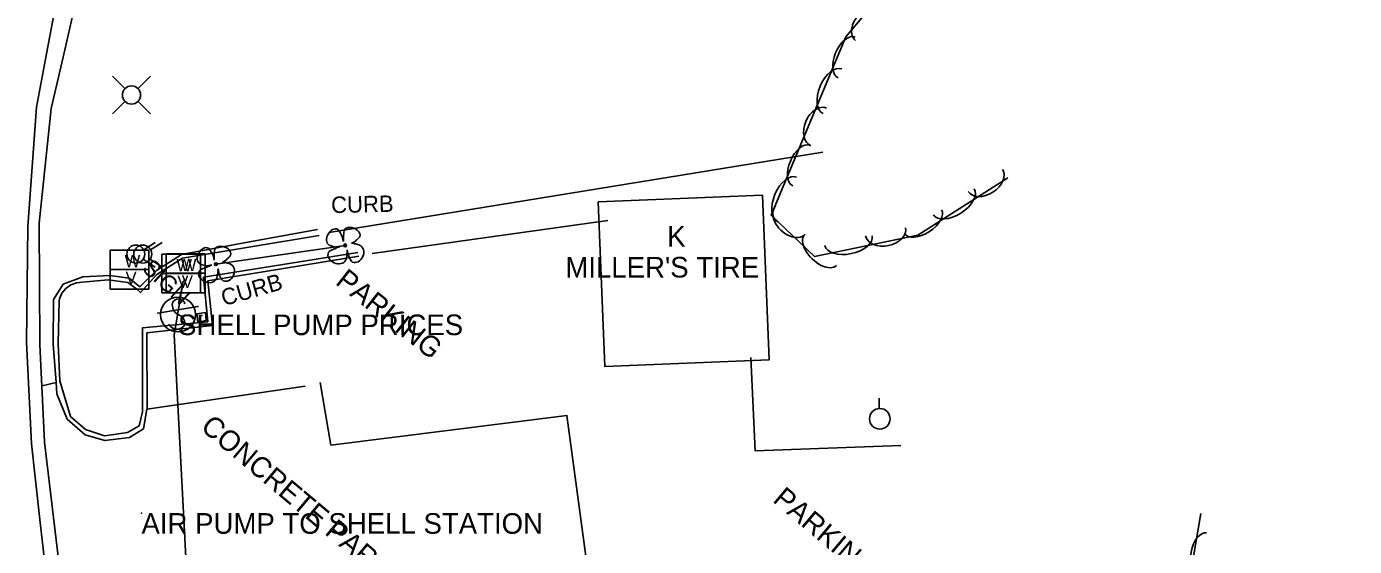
# Model space of a CAD drawing. Extents: x 1441650 to 1491889, y 345904 to 358319.
# Drawn here: x 1442427 to 1442748.9, y 357436.7 to 357562.8 of the extents above; entities that cross this region are included whole.
import ezdxf

# ---------------------------------------------------------------- set-up
doc = ezdxf.new("R2010")
doc.units = 0
for name, color, linetype in [('S_BUILDING', 7, 'Continuous'), ('S_BUILDING_ANNOT', 7, 'Continuous'), ('S_CURB', 7, 'Continuous'), ('S_CURB_ANNOT', 7, 'Continuous'), ('S_EDGE_CONCRETE', 7, 'Continuous'), ('S_EDGE_PAVEMENT', 7, 'Continuous'), ('S_GRAVEL_ROAD', 7, 'Continuous'), ('S_MSC_PT_SYM', 7, 'Continuous'), ('S_PARKING', 7, 'Continuous'), ('S_PARKING_ANNOT', 7, 'Continuous'), ('S_SHOULDER', 7, 'Continuous'), ('S_SIGN', 7, 'Continuous'), ('S_SIGN_ANNOT', 7, 'Continuous'), ('S_SURVEY_TEXT_ANNOT', 7, 'Continuous'), ('S_TREE', 7, 'Continuous'), ('S_UTILITY_POLE', 7, 'Continuous'), ('S_UTL_PT_SYM', 7, 'Continuous'), ('S_WATER_UTILITIES', 7, 'Continuous')]:
    doc.layers.add(name, color=color, linetype=linetype)

msp = doc.modelspace()

# ---------------------------------------------------------------- linework, layer by layer
at = {"layer": 'S_BUILDING'}
msp.add_lwpolyline([(1442565.51, 357520.28), (1442605.37, 357521.88), (1442606.98, 357481.95), (1442567.12, 357480.35)], close=True, dxfattribs=at)
at = {"layer": 'S_CURB'}
msp.add_lwpolyline([(1442497.86, 357512.12), (1442481.32, 357509.35), (1442464.77, 357506.58), (1442458.51, 357502.65), (1442455.33, 357499.13), (1442454.55, 357498.26), (1442453.71, 357499.07), (1442451.48, 357500.71), (1442446.73, 357501.37), (1442440.56, 357500.8), (1442439.08, 357500.66), (1442437.68, 357500.14), (1442436.47, 357499.26), (1442435.54, 357498.1), (1442434.95, 357496.73), (1442434.84, 357496.28), (1442434.63, 357485.91), (1442435.02, 357476.86), (1442437.59, 357468.18), (1442441.23, 357465.03), (1442445.85, 357463.55), (1442451.46, 357464.33), (1442454.24, 357465.93), (1442455.07, 357469.37), (1442455.08, 357471.5), (1442455.03, 357481.51), (1442455.06, 357489.7), (1442470.88, 357491.21), (1442469.85, 357501.97), (1442488.57, 357504.97), (1442507.28, 357507.97)], dxfattribs=at)
at = {"layer": 'S_EDGE_CONCRETE'}
msp.add_lwpolyline([(1442470.32, 357493.42), (1442470.52, 357491.52), (1442468.5, 357491.13), (1442468.21, 357493.1)], close=True, dxfattribs=at)
msp.add_lwpolyline([(1442494.53, 357475.54), (1442475.12, 357472.71), (1442456.1, 357469.99), (1442455.3, 357465.24), (1442451.94, 357463.14), (1442445.91, 357462.38), (1442441.16, 357463.81), (1442436.77, 357467.61), (1442434.26, 357473.72), (1442434.16, 357476.44), (1442430.71, 357475.65)], dxfattribs=at)
at = {"layer": 'S_EDGE_PAVEMENT'}
for points in [[(1442432.26, 357424.91), (1442430.21, 357443.25), (1442428.16, 357461.59), (1442426.96, 357486.25), (1442427.11, 357500.25), (1442427.25, 357514.25), (1442428.3, 357528.75), (1442429.34, 357543.25), (1442431.8, 357556.14), (1442434.25, 357569.04)], [(1442434.16, 357476.45), (1442433.37, 357485.78), (1442433.49, 357496.58), (1442435.81, 357500.32), (1442440.6, 357502.12), (1442447.12, 357502.43), (1442451.86, 357501.8), (1442454.41, 357499.68), (1442458.5, 357503.62), (1442464.55, 357507.53), (1442481.03, 357510.56), (1442497.5, 357513.59)]]:
    msp.add_lwpolyline(points, dxfattribs=at)
at = {"layer": 'S_GRAVEL_ROAD'}
msp.add_lwpolyline([(1442507.53, 357507.06), (1442489.21, 357504.08), (1442470.88, 357501.1), (1442472.06, 357490.27), (1442456.12, 357488.5), (1442456.17, 357470.09)], dxfattribs=at)
at = {"layer": 'S_MSC_PT_SYM'}
for points in [[(1442468.48, 357494.9), (1442468.48, 357494.95), (1442468.48, 357494.9), (1442468.43, 357494.9), (1442468.48, 357494.9), (1442468.48, 357494.85), (1442468.48, 357494.9), (1442468.53, 357494.9)], [(1442458.82, 357493.29), (1442458.82, 357493.34), (1442458.82, 357493.29), (1442458.77, 357493.29), (1442458.82, 357493.29), (1442458.82, 357493.24), (1442458.82, 357493.29), (1442458.87, 357493.29)], [(1442469.46, 357492.73), (1442469.46, 357492.78), (1442469.46, 357492.73), (1442469.41, 357492.73), (1442469.46, 357492.73), (1442469.46, 357492.68), (1442469.46, 357492.73), (1442469.51, 357492.73)], [(1442454.82, 357444.78), (1442454.82, 357444.83), (1442454.82, 357444.78), (1442454.77, 357444.78), (1442454.82, 357444.78), (1442454.82, 357444.73), (1442454.82, 357444.78), (1442454.87, 357444.78)]]:
    msp.add_lwpolyline(points, dxfattribs=at)
at = {"layer": 'S_PARKING'}
for points in [[(1442500.31, 357512.82), (1442619.99, 357532.29)], [(1442510.72, 357507.74), (1442567.88, 357515.75)], [(1442602.57, 357482.53), (1442603.6, 357459.87), (1442638.93, 357461.15)], [(1442564.32, 357421.19), (1442557.94, 357468.47), (1442500.76, 357461.29), (1442498.16, 357476.48)]]:
    msp.add_lwpolyline(points, dxfattribs=at)
at = {"layer": 'S_SHOULDER'}
msp.add_lwpolyline([(1442435.68, 357425.48), (1442433.48, 357443.75), (1442431.28, 357462.02), (1442430.16, 357485.71), (1442430.1, 357500.41), (1442430.05, 357515.12), (1442431.49, 357529.03), (1442432.93, 357542.94), (1442435.82, 357555.36), (1442438.7, 357567.79)], dxfattribs=at)
at = {"layer": 'S_SIGN'}
msp.add_line((1442458.82, 357493.29), (1442468.48, 357494.9), dxfattribs=at)
msp.add_circle((1442463.68, 357492.95), 4.24, dxfattribs=at)
for centre, radius, start, end in [((1442464.84, 357495.21), 2.55, 167.1196, 241.9813), ((1442463.8, 357495.11), 1.62, 16.5258, 156.8957), ((1442462.98, 357490.67), 2.38, 358.6529, 73.7063), ((1442463.42, 357491.55), 2.17, 204.641, 335.359)]:
    msp.add_arc(centre, radius, start, end, dxfattribs=at)
at = {"layer": 'S_TREE'}
for p, q in [((1442503.82, 357510.69), (1442503.58, 357511.58)), ((1442505.77, 357510.23), (1442506.15, 357510.39)), ((1442472.48, 357506.13), (1442472.24, 357507.03)), ((1442504.19, 357509.71), (1442472.85, 357505.15)), ((1442503.17, 357509.52), (1442502.2, 357509.31)), ((1442504.71, 357508.59), (1442504.79, 357508.15)), ((1442471.83, 357504.97), (1442470.86, 357504.75)), ((1442473.37, 357504.04), (1442473.45, 357503.6)), ((1442474.43, 357505.67), (1442474.81, 357505.84))]:
    msp.add_line(p, q, dxfattribs=at)
for points in [[(1442664.86, 357526.13), (1442643.02, 357512.18), (1442617.96, 357507), (1442607.46, 357517.02), (1442625.55, 357560.31), (1442642.88, 357580.89), (1442683.96, 357628.11), (1442699.48, 357661.96), (1442721.25, 357676.78), (1442743.79, 357657.94)], [(1442777.03, 357120.01), (1442741.65, 357139.97), (1442709.3, 357167.21), (1442677.75, 357179.14), (1442639.11, 357179.13), (1442619.07, 357186.32), (1442617.48, 357212.76), (1442643.33, 357261.28), (1442650.49, 357276.8), (1442655.34, 357292.79), (1442659.99, 357316.87), (1442676.42, 357350.41), (1442691.66, 357380.54), (1442706.42, 357414.34), (1442711.66, 357444.66)]]:
    msp.add_lwpolyline(points, dxfattribs=at)
for centre in [(1442504.19, 357509.71), (1442472.85, 357505.15)]:
    msp.add_circle(centre, 0.341, dxfattribs=at)
for centre, major_axis, ratio, start_param, end_param in [((1442631.07, 357563.16), (-3.19, -3.79), 0.685299, 3.141618, 6.283211), ((1442625.75, 357555.28), (-2.06, -4.93), 0.540692, 3.141593, 6.283185), ((1442622.33, 357547.09), (-2.26, -5.41), 0.550072, 3.141593, 6.283185), ((1442619, 357538.45), (-1.91, -4.57), 0.685301, 3.141593, 6.283185), ((1442614.79, 357529.05), (-2.06, -4.93), 0.540692, 3.141593, 6.283185), ((1442611.37, 357520.86), (-2.26, -5.41), 0.550072, 3.141593, 6.283185), ((1442659.4, 357525.47), (4.18, 2.67), 0.685292, 3.141593, 6.283185), ((1442651.74, 357520.27), (4.95, 3.16), 0.550065, 3.141593, 6.283185), ((1442612.15, 357515.84), (3.58, -3.42), 0.685308, 3.141588, 6.283181), ((1442644.26, 357515.49), (4.51, 2.88), 0.540685, 3.141593, 6.283185), ((1442501.3, 357511.73), (-1.03, -1.88), 0.662338, 3.141593, 6.283185), ((1442502.96, 357512.59), (0.62, -1.01), 0.083512, 0, 3.141593), ((1442505.85, 357512.59), (1.89, -0.74), 0.673998, 0, 3.141593), ((1442635.22, 357513), (4.85, 1), 0.685292, 3.141593, 6.283185), ((1442503.89, 357512.01), (-0.07, -1.33), 0.068203, 3.141593, 6.283185), ((1442506.73, 357510), (0.96, -0.23), 0.056001, 0, 3.141593), ((1442506.95, 357511.12), (-0.798, -0.73), 0.092159, 0, 3.141593), ((1442619.42, 357508.53), (3.87, -3.69), 0.540697, 3.14159, 6.283183), ((1442626.21, 357510.87), (5.75, 1.19), 0.550065, 3.141593, 6.283185), ((1442469.96, 357507.17), (-1.03, -1.88), 0.662338, 3.141593, 6.283185), ((1442471.62, 357508.04), (0.62, -1.01), 0.083512, 0, 3.141593), ((1442472.55, 357507.46), (-0.07, -1.33), 0.068203, 3.141593, 6.283185), ((1442474.51, 357508.04), (1.89, -0.74), 0.673998, 0, 3.141593), ((1442475.61, 357506.57), (-0.798, -0.73), 0.092159, 0, 3.141593), ((1442502.21, 357507.05), (2.07, -0.93), 0.760068, 3.141593, 6.283185), ((1442500.62, 357508.31), (0.477, 0.328), 0.136309, 0, 3.141593), ((1442501.23, 357509.57), (0.964, -0.267), 0.113563, 3.141593, 6.283185), ((1442502.13, 357509.08), (1.04, 0.44), 0.002756, 3.141593, 6.283185), ((1442504.47, 357507.43), (0.19, 1.31), 0.114148, 3.141593, 5.822668), ((1442505.04, 357507.38), (0.254, -0.771), 0.051603, 3.141593, 6.283185), ((1442506.81, 357507.72), (0.88, 2.05), 0.81717, 3.141593, 6.283185), ((1442469.28, 357503.76), (0.477, 0.328), 0.136309, 0, 3.141593), ((1442469.9, 357505.02), (0.964, -0.267), 0.113563, 3.141593, 6.283185), ((1442470.8, 357504.53), (1.04, 0.44), 0.002756, 3.141593, 6.283185), ((1442473.13, 357502.87), (0.19, 1.31), 0.114148, 3.141593, 5.822668), ((1442475.39, 357505.44), (0.96, -0.23), 0.056001, 0, 3.141593), ((1442475.47, 357503.17), (0.88, 2.05), 0.81717, 3.141593, 6.283185), ((1442505.61, 357506.14), (-0.321, 0.467), 0.094289, 0, 3.141593), ((1442470.87, 357502.49), (2.07, -0.93), 0.760068, 3.141593, 6.283185), ((1442473.7, 357502.83), (0.254, -0.771), 0.051603, 3.141593, 6.283185), ((1442474.28, 357501.59), (-0.321, 0.467), 0.094289, 0, 3.141593), ((1442712.12, 357434.89), (-0.92, -5.13), 0.553154, 3.152501, 6.294093)]:
    msp.add_ellipse(centre, major_axis=major_axis, ratio=ratio, start_param=start_param, end_param=end_param, dxfattribs=at)
at = {"layer": 'S_UTILITY_POLE'}
for p, q in [((1442450.82, 357547.75), (1442447.83, 357550.74)), ((1442453.99, 357547.75), (1442456.98, 357550.74)), ((1442450.82, 357544.57), (1442447.83, 357541.59)), ((1442453.99, 357544.57), (1442456.98, 357541.59)), ((1442633.67, 357470.18), (1442633.67, 357472.66))]:
    msp.add_line(p, q, dxfattribs=at)
for centre, radius in [((1442452.41, 357546.17), 2.21), ((1442633.81, 357467.66), 2.5)]:
    msp.add_circle(centre, radius, dxfattribs=at)
at = {"layer": 'S_UTL_PT_SYM'}
for points in [[(1442464.96, 357501.01), (1442464.96, 357501.06), (1442464.96, 357501.01), (1442464.91, 357501.01), (1442464.96, 357501.01), (1442464.96, 357500.96), (1442464.96, 357501.01), (1442465.01, 357501.01)], [(1442462.74, 357488.01), (1442462.74, 357488.06), (1442462.74, 357488.01), (1442462.69, 357488.01), (1442462.74, 357488.01), (1442462.74, 357487.96), (1442462.74, 357488.01), (1442462.79, 357488.01)]]:
    msp.add_lwpolyline(points, dxfattribs=at)
at = {"layer": 'S_WATER_UTILITIES'}
for p, q in [((1442455.35, 357508.67), (1442458.17, 357510.4)), ((1442457.04, 357508.66), (1442459.87, 357510.39)), ((1442447.19, 357508.54), (1442456.6, 357508.54)), ((1442447.19, 357499.12), (1442447.19, 357508.54)), ((1442456.6, 357508.54), (1442456.6, 357499.12)), ((1442459.74, 357507.58), (1442469.15, 357507.58)), ((1442459.74, 357498.17), (1442459.74, 357507.58)), ((1442460.83, 357507.63), (1442470.25, 357507.63)), ((1442460.83, 357498.22), (1442460.83, 357507.63)), ((1442469.15, 357507.58), (1442469.15, 357498.17)), ((1442470.25, 357507.63), (1442470.25, 357498.22)), ((1442447.19, 357503.85), (1442456.6, 357503.85)), ((1442455.23, 357506.36), (1442458.13, 357504.43)), ((1442456.92, 357506.35), (1442459.83, 357504.42)), ((1442459.74, 357502.9), (1442469.15, 357502.9)), ((1442460.83, 357502.94), (1442470.25, 357502.94)), ((1442464.96, 357501.01), (1442462.74, 357488.01)), ((1442456.6, 357499.12), (1442447.19, 357499.12)), ((1442469.15, 357498.17), (1442459.74, 357498.17)), ((1442470.25, 357498.22), (1442460.83, 357498.22)), ((1442462.74, 357488.01), (1442467.4, 357400.08))]:
    msp.add_line(p, q, dxfattribs=at)
for centre in [(1442453.45, 357507.61), (1442455.14, 357507.6)]:
    msp.add_circle(centre, 2.18, dxfattribs=at)

# ---------------------------------------------------------------- texts
at = {"layer": 'S_BUILDING_ANNOT'}
for s, height, p in [('K', 5, (1442582.27, 357509.42)), ("MILLER'S TIRE", 5.0003, (1442557.57, 357501.92))]:
    msp.add_text(s, height=height, dxfattribs=at).set_placement(p)
at = {"layer": 'S_CURB_ANNOT'}
for rotation, p in [(1.2455, (1442500.83, 357517.53)), (16.0948, (1442474.79, 357494.96))]:
    msp.add_text('CURB', height=4, rotation=rotation, dxfattribs=at).set_placement(p)
at = {"layer": 'S_PARKING_ANNOT'}
for s, height, rotation, p in [('PARKING', 5, 321.6876, (1442501.59, 357500.46)), ('CONCRETE PARKING', 5.0003, 319.8977, (1442468.89, 357465.22)), ('PARKING', 5, 319.8977, (1442607.61, 357447.69))]:
    msp.add_text(s, height=height, rotation=rotation, dxfattribs=at).set_placement(p)
at = {"layer": 'S_SIGN_ANNOT'}
msp.add_text('SIGN', height=4, rotation=317.3529, dxfattribs=at).set_placement((1442454.75, 357503.81))
msp.add_text('SHELL PUMP PRICES', height=5, dxfattribs=at).set_placement((1442463.68, 357487.95))
at = {"layer": 'S_SURVEY_TEXT_ANNOT'}
msp.add_text('AIR PUMP TO SHELL STATION', height=5, dxfattribs=at).set_placement((1442454.82, 357439.78))
at = {"layer": 'S_WATER_UTILITIES'}
for s, p in [('W', (1442450.74, 357504.38)), ('W', (1442463.29, 357503.43)), ('W', (1442464.38, 357503.48)), ('V', (1442450.97, 357500.32)), ('V', (1442463.52, 357499.36)), ('V', (1442464.62, 357499.41))]:
    msp.add_text(s, height=3, rotation=360, dxfattribs=at).set_placement(p)

doc.saveas('drawing.dxf')
